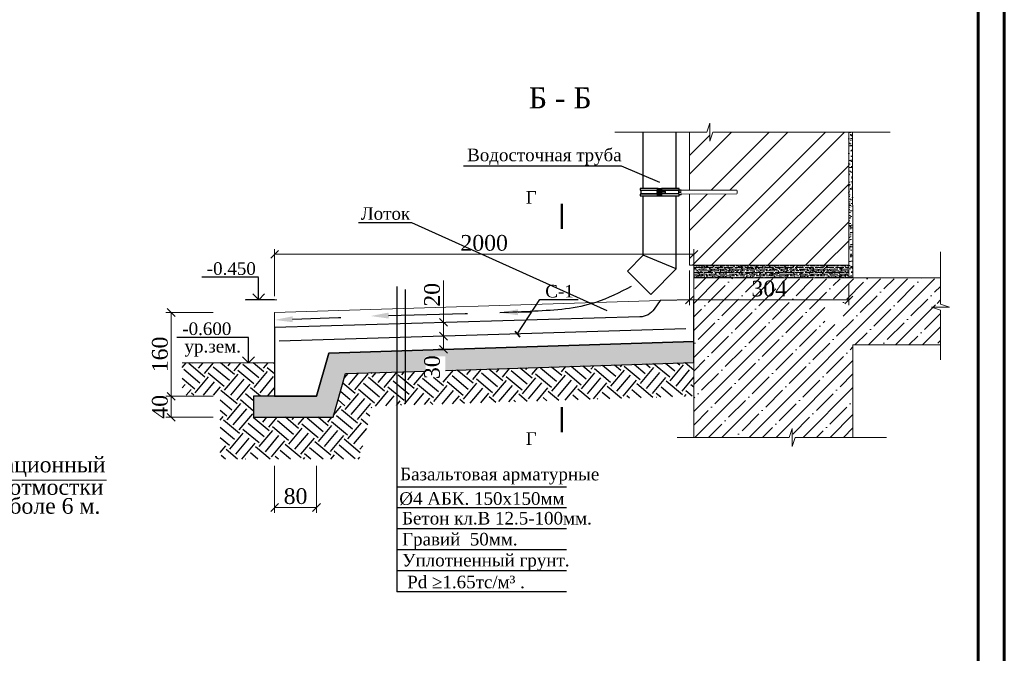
# Model space of a CAD drawing. Header units: millimetres. Extents: x 2063114 to 14983986, y -126020516 to 213791.
# Tile 345 of 656: x 2515268 to 2534065, y -1341088 to -1328991. Entities that reach past the tile are written whole.
import ezdxf
from ezdxf import colors
from ezdxf.entities.mleader import LeaderData, LeaderLine
from ezdxf.enums import TextEntityAlignment as Align
from ezdxf.math import Vec2, Vec3

# ---------------------------------------------------------------- set-up
doc = ezdxf.new("R2010")
doc.units = ezdxf.units.MM
doc.layers.get('Defpoints').update_dxf_attribs({"color": 6, "lineweight": 35})
doc.layers.add('_print', color=6, linetype='Continuous', lineweight=60, plot=False)
for name, color, linetype, lineweight in [('Format', 7, 'Continuous', 35), ('КЖ', 7, 'Continuous', 60), ('Металл', 154, 'Continuous', 20), ('Тонкие_вспом_GR', 7, 'Continuous', 13), ('Узлы', 7, 'Continuous', 30), ('Штрих_GR', 35, 'Continuous', 5), ('Штриховка', 253, 'Continuous', 9)]:
    doc.layers.add(name, color=color, linetype=linetype, lineweight=lineweight)
doc.styles.get("Standard").update_dxf_attribs({"font": 'arial.ttf'})
doc.styles.add('TIMES NEW', font='times.ttf', dxfattribs={"height": 200})
doc.styles.add('Times New Roman', font='times.ttf')
doc.linetypes.add('ограждение1', pattern='A,6.35,-2.54,[133,ltypeshp.shx,S=2.54,R=0,X=-2.54,Y=0],-2.54,25.4', length=36.83)
doc.dimstyles.new('Миржалол 10', dxfattribs={"dimtxt": 300, "dimasz": 150, "dimexe": 100, "dimexo": 100, "dimgap": 63, "dimtad": 1, "dimdec": 0, "dimlfac": 0.1, "dimtxsty": 'Times New Roman', "dimblk": 'OBLIQUE', "dimcen": 100, "dimclrd": 256, "dimclre": 256, "dimclrt": 256, "dimadec": 0, "dimazin": 0, "dimtfac": 1, "dimtdec": 0, "dimtmove": 1, "dimatfit": 3, "dimfxl": 800, "dimfxlon": 1, "dimlwd": 13, "dimlwe": 13, "dimarcsym": 0})
doc.dimstyles.new('Миржалол10', dxfattribs={"dimtxt": 300, "dimasz": 150, "dimexe": 100, "dimexo": 100, "dimgap": 63, "dimtad": 1, "dimdec": 0, "dimlfac": 0.1, "dimtxsty": 'Times New Roman', "dimblk": 'OBLIQUE', "dimcen": 100, "dimclrd": 256, "dimclre": 256, "dimclrt": 256, "dimadec": 0, "dimazin": 0, "dimtfac": 1, "dimtdec": 0, "dimtmove": 1, "dimatfit": 3, "dimfxl": 800, "dimfxlon": 1, "dimlwd": 13, "dimlwe": 13, "dimarcsym": 0})

# ---------------------------------------------------------------- blocks, each defined once
blk = doc.blocks.new('_Oblique')
at = {"color": 0, "linetype": 'ByBlock', "lineweight": -2}
blk.add_line((-0.5, -0.5), (0.5, 0.5), dxfattribs=at)
blk = doc.blocks.new('*D3206')
at = {"linetype": 'Continuous', "lineweight": 13, "ltscale": 300, "transparency": 16777216}
for p, q in [((2520134, -1334270), (2520134, -1333370)), ((2520134, -1333470), (2528136, -1333470)), ((2528136, -1334242), (2528136, -1333370))]:
    blk.add_line(p, q, dxfattribs=at)
at = {"layer": 'Defpoints', "color": 0, "lineweight": 30, "ltscale": 300, "transparency": 16777216}
for p in [(2528136, -1333470), (2528136, -1334342), (2520134, -1334582)]:
    blk.add_point(p, dxfattribs=at)
at = {"lineweight": 13, "ltscale": 300, "transparency": 16777216, "xscale": 150, "yscale": 150, "zscale": 150, "rotation": 180}
blk.add_blockref('_Oblique', (2520134, -1333470), dxfattribs=at)
at = {"lineweight": 13, "ltscale": 300, "transparency": 16777216, "xscale": 150, "yscale": 150, "zscale": 150}
blk.add_blockref('_Oblique', (2528136, -1333470), dxfattribs=at)
at = {"ltscale": 300, "transparency": 16777216, "insert": (2524135, -1333254), "char_height": 300, "attachment_point": 5, "style": 'Times New Roman'}
blk.add_mtext('2000', dxfattribs=at)
blk = doc.blocks.new('*D3207')
at = {"linetype": 'Continuous', "lineweight": 13, "ltscale": 300, "transparency": 16777216}
for p, q in [((2518960, -1334582), (2518060, -1334582)), ((2518160, -1334582), (2518160, -1336182)), ((2518960, -1336182), (2518060, -1336182))]:
    blk.add_line(p, q, dxfattribs=at)
at = {"layer": 'Defpoints', "color": 0, "lineweight": 30, "ltscale": 300, "transparency": 16777216}
for p in [(2520134, -1334582), (2518160, -1336182), (2519721, -1336182)]:
    blk.add_point(p, dxfattribs=at)
at = {"lineweight": 13, "ltscale": 300, "transparency": 16777216, "xscale": 150, "yscale": 150, "zscale": 150}
for p, rotation in [((2518160, -1334582), 90), ((2518160, -1336182), 270)]:
    blk.add_blockref('_Oblique', p, dxfattribs=dict(at, rotation=rotation))
at = {"ltscale": 300, "transparency": 16777216, "insert": (2517945, -1335382), "char_height": 300, "attachment_point": 5, "rotation": 90, "style": 'Times New Roman'}
blk.add_mtext('160', dxfattribs=at)
blk = doc.blocks.new('*D3212')
at = {"linetype": 'Continuous', "lineweight": 13, "ltscale": 300, "transparency": 16777216}
for p, q in [((2518960, -1336182), (2518060, -1336182)), ((2518160, -1336182), (2518160, -1336582)), ((2518960, -1336582), (2518060, -1336582))]:
    blk.add_line(p, q, dxfattribs=at)
at = {"layer": 'Defpoints', "color": 0, "lineweight": 30, "ltscale": 300, "transparency": 16777216}
for p in [(2519721, -1336182), (2518160, -1336582), (2519734, -1336582)]:
    blk.add_point(p, dxfattribs=at)
at = {"lineweight": 13, "ltscale": 300, "transparency": 16777216, "xscale": 150, "yscale": 150, "zscale": 150}
for p, rotation in [((2518160, -1336182), 90), ((2518160, -1336582), 270)]:
    blk.add_blockref('_Oblique', p, dxfattribs=dict(at, rotation=rotation))
at = {"ltscale": 300, "transparency": 16777216, "insert": (2517945, -1336382), "char_height": 300, "attachment_point": 5, "rotation": 90, "style": 'Times New Roman'}
blk.add_mtext('40', dxfattribs=at)
blk = doc.blocks.new('*D3201')
at = {"linetype": 'Continuous', "lineweight": 13, "ltscale": 300, "transparency": 16777216}
for p, q in [((2520134, -1337506), (2520134, -1338406)), ((2520934, -1337506), (2520934, -1338406)), ((2520134, -1338306), (2520934, -1338306))]:
    blk.add_line(p, q, dxfattribs=at)
at = {"layer": 'Defpoints', "color": 0, "lineweight": 30, "ltscale": 300, "transparency": 16777216}
for p in [(2520134, -1336182), (2520934, -1336182), (2520934, -1338306)]:
    blk.add_point(p, dxfattribs=at)
at = {"lineweight": 13, "ltscale": 300, "transparency": 16777216, "xscale": 150, "yscale": 150, "zscale": 150, "rotation": 180}
blk.add_blockref('_Oblique', (2520134, -1338306), dxfattribs=at)
at = {"lineweight": 13, "ltscale": 300, "transparency": 16777216, "xscale": 150, "yscale": 150, "zscale": 150}
blk.add_blockref('_Oblique', (2520934, -1338306), dxfattribs=at)
at = {"ltscale": 300, "transparency": 16777216, "insert": (2520534, -1338090), "char_height": 300, "attachment_point": 5, "style": 'Times New Roman'}
blk.add_mtext('80', dxfattribs=at)
blk = doc.blocks.new('*D3213')
at = {"linetype": 'Continuous', "lineweight": 13, "ltscale": 300, "transparency": 16777216}
for p, q in [((2528056, -1333781), (2528056, -1334442)), ((2531096, -1334021), (2531096, -1334442)), ((2528056, -1334342), (2531096, -1334342))]:
    blk.add_line(p, q, dxfattribs=at)
at = {"layer": 'Defpoints', "color": 0, "lineweight": 30, "ltscale": 300, "transparency": 16777216}
for p in [(2528056, -1333681), (2531096, -1333921), (2531096, -1334342)]:
    blk.add_point(p, dxfattribs=at)
at = {"lineweight": 13, "ltscale": 300, "transparency": 16777216, "xscale": 150, "yscale": 150, "zscale": 150, "rotation": 180}
blk.add_blockref('_Oblique', (2528056, -1334342), dxfattribs=at)
at = {"lineweight": 13, "ltscale": 300, "transparency": 16777216, "xscale": 150, "yscale": 150, "zscale": 150}
blk.add_blockref('_Oblique', (2531096, -1334342), dxfattribs=at)
at = {"ltscale": 300, "transparency": 16777216, "insert": (2529576, -1334126), "char_height": 300, "attachment_point": 5, "style": 'Times New Roman'}
blk.add_mtext('304', dxfattribs=at)
blk = doc.blocks.new('*D3214')
at = {"linetype": 'Continuous', "lineweight": 13, "ltscale": 300, "transparency": 16777216}
for p, q in [((2523365, -1335032), (2523257, -1335032)), ((2523357, -1335032), (2523357, -1335284)), ((2523373, -1335284), (2523257, -1335284))]:
    blk.add_line(p, q, dxfattribs=at)
at = {"layer": 'Defpoints', "color": 0, "lineweight": 30, "ltscale": 300, "transparency": 16777216}
for p in [(2523465, -1335032), (2523357, -1335284), (2523473, -1335284)]:
    blk.add_point(p, dxfattribs=at)
at = {"lineweight": 13, "ltscale": 300, "transparency": 16777216, "xscale": 150, "yscale": 150, "zscale": 150}
for p, rotation in [((2523357, -1335032), 90), ((2523357, -1335284), 270)]:
    blk.add_blockref('_Oblique', p, dxfattribs=dict(at, rotation=rotation))
at = {"ltscale": 300, "transparency": 16777216, "insert": (2523141, -1335626), "char_height": 300, "attachment_point": 5, "rotation": 90, "style": 'Times New Roman'}
blk.add_mtext('30', dxfattribs=at)
blk = doc.blocks.new('*D3215')
at = {"linetype": 'Continuous', "lineweight": 13, "ltscale": 300, "transparency": 16777216}
for p, q in [((2523357, -1333972), (2523357, -1334770)), ((2523357, -1334770), (2523257, -1334770)), ((2523357, -1335032), (2523357, -1334770)), ((2523365, -1335032), (2523257, -1335032))]:
    blk.add_line(p, q, dxfattribs=at)
at = {"layer": 'Defpoints', "color": 0, "lineweight": 30, "ltscale": 300, "transparency": 16777216}
for p in [(2523357, -1334770), (2523457, -1334770), (2523465, -1335032)]:
    blk.add_point(p, dxfattribs=at)
at = {"lineweight": 13, "ltscale": 300, "transparency": 16777216, "xscale": 150, "yscale": 150, "zscale": 150}
for p, rotation in [((2523357, -1334770), 90), ((2523357, -1335032), 270)]:
    blk.add_blockref('_Oblique', p, dxfattribs=dict(at, rotation=rotation))
at = {"ltscale": 300, "transparency": 16777216, "insert": (2523141, -1334244), "char_height": 300, "attachment_point": 5, "rotation": 90, "style": 'Times New Roman'}
blk.add_mtext('20', dxfattribs=at)
blk = doc.blocks.new('*U189')
at = {"layer": 'Металл', "color": 0, "lineweight": 25}
for p, q in [((-136.1, 12), (-136.1, 6.8)), ((-76.9, 12.5), (-135.6, 12.5)), ((-134.4, 5), (-134.4, -5)), ((-79.1, 5), (-134.4, 5)), ((-80.6, 1), (-80.6, 1)), ((-80.1, 2.6), (-80.1, 3.3)), ((-79.1, 8), (-79.1, 10)), ((-79.1, 10), (-76.9, 10)), ((-79.1, 6), (-79.1, 10)), ((-79.1, 5), (-79.1, 8)), ((-76.9, 5), (-79.1, 5)), ((-79.1, 5), (-79.1, 5)), ((-76.9, 12.5), (-76.9, -12.7)), ((-76.9, 12), (-65.9, 12)), ((-76.9, 10), (-74.4, 10)), ((-74.4, 10), (-74.4, -10)), ((-68.4, 2.5), (-74.4, 2.5)), ((-68.4, 10), (-65.9, 10)), ((-68.4, -10), (-68.4, 10)), ((-7.2, 12.5), (-65.9, 12.5)), ((-65.9, 12.5), (-65.9, -12.7)), ((-65.9, 10), (-65.9, -10)), ((-8.4, 5), (-65.9, 5)), ((-64.4, 3.5), (-64.9, 3.5)), ((-64.4, 0), (-64.4, 3.5)), ((-53.1, 2.5), (-64.4, 2.5)), ((-64.4, -3.5), (-64.4, 0)), ((-51.9, 1.8), (-53.1, 2.5)), ((-53.1, 2.5), (-53.1, -1.2)), ((-51.9, -0.8), (-51.9, 1.8)), ((-8.3, 5.1), (-8.4, 4)), ((-8.4, 4), (-8.4, 5)), ((-8.4, -4), (-8.4, 4)), ((-7.7, 0), (-0.7, 0)), ((-6.7, 6.8), (-6.7, 12)), ((-6.7, 8), (-0.7, 8)), ((184.5, 5), (0, 5)), ((0, 4), (0, -4)), ((184.5, 5), (184.5, -5)), ((-136.1, -7), (-136.1, -12.2)), ((-135.6, -12.7), (-76.9, -12.7)), ((-134.4, -5), (-79.1, -5)), ((-80.6, -0.3), (-80.5, 0)), ((-80.3, -0.3), (-80.6, -0.3)), ((-80.6, -1), (-79.9, -1)), ((-79.2, -6.2), (-79.1, -6.2)), ((-78.7, -1.6), (-79.1, -1.6)), ((-79.1, -2.9), (-78.7, -2.9)), ((-79.1, -5), (-76.9, -5)), ((-79.1, -10), (-79.1, -5)), ((-79.1, -5), (-79.1, -5)), ((-76.9, -10), (-79.1, -10)), ((-78.7, -2.9), (-78.7, -1.6)), ((-76.9, -10), (-74.4, -10)), ((-74.4, -10), (-76.9, -10)), ((-76.9, -10), (-76.9, -10)), ((-76.9, -12), (-65.9, -12)), ((-74.4, -2.5), (-68.4, -2.5)), ((-74.4, -10), (-74.4, -10)), ((-65.9, -10), (-68.4, -10)), ((-65.9, -5), (-8.4, -5)), ((-65.9, -12.7), (-7.2, -12.7)), ((-64.9, -3.5), (-64.4, -3.5)), ((-64.4, -2.5), (-53.1, -2.5)), ((-53.1, -1.2), (-53.1, -2.5)), ((-53.1, -2.5), (-51.9, -1.8)), ((-51.9, -1.8), (-51.9, -0.8)), ((-8.3, -5.1), (-8.4, -4)), ((-8.4, -5), (-8.4, -4)), ((-6.7, -12.2), (-6.7, -7)), ((-6.7, -8), (-0.7, -8)), ((0, -5), (184.5, -5))]:
    blk.add_line(p, q, dxfattribs=at)
for points in [[(-135.3, 6), (-79.1, 6)], [(-7.5, 6), (-65.9, 6)], [(-135.3, -6.2), (-79.1, -6.2)], [(-7.5, -6.2), (-65.9, -6.2)]]:
    blk.add_lwpolyline(points, dxfattribs=at)
blk.add_lwpolyline([(0, -5), (184.5, -5), (184.5, 5), (0, 5)], close=True, dxfattribs=at)
for centre, radius, start, end in [((-135.6, 12), 0.5, 90, 180), ((-135.3, 6.8), 0.8, 180, 270), ((-133.2, 6.5), 1.95, 195.2301, 230.1317), ((-72.6, 0.3), 8.04, 158.2302, 175.1045), ((-72.6, -0.4), 8.04, 158.2302, 175.1045), ((-79.1, 4.5), 0.5, 88.7106, 151.7217), ((-64.9, 4.5), 1, 180, 270), ((-9.6, 6.5), 1.95, 309.8683, 344.7699), ((-7.5, 6.8), 0.8, 270, 0), ((-7.2, 12), 0.5, 0, 90), ((-135.3, -7), 0.8, 90, 180), ((-135.6, -12.2), 0.5, 180, 270), ((-133.2, -6.5), 1.95, 129.8683, 171.0539), ((-72.7, 0.3), 7.94, 184.8478, 189.8252), ((-72.7, -0.3), 7.94, 184.8475, 189.4844), ((-79.1, -4.5), 0.5, 208.2783, 268.6287), ((-64.9, -4.5), 1, 90, 180), ((-9.6, -6.5), 1.95, 8.9461, 50.1317), ((-7.5, -7), 0.8, 0, 90), ((-7.2, -12.2), 0.5, 270, 0)]:
    blk.add_arc(centre, radius, start, end, dxfattribs=at)
for points, knots in [([(-80.6, 0.3), (-80.5, -0.2), (-80.2, -0.8), (-79.6, -1.4), (-79.5, -1.5)], [0, 0, 0, 0, 0.816371, 1, 1, 1, 1]), ([(-79.5, 4.7), (-79.6, 4.6), (-79.9, 4), (-80.3, 3), (-80.5, 2), (-80.5, 1.6)], [0, 0, 0, 0, 0.113919, 0.63465, 1, 1, 1, 1]), ([(-8.4, 4), (-8.4, 3.9), (-8.4, 3.2), (-8.2, 1.8), (-7.9, 0.6), (-7.7, 0)], [0, 0, 0, 0, 0.070086, 0.530782, 1, 1, 1, 1]), ([(-8.4, -4), (-8.4, -3.9), (-8.4, -3.2), (-8.2, -1.8), (-7.9, -0.6), (-7.7, 0)], [0, 0, 0, 0, 0.070086, 0.530782, 1, 1, 1, 1]), ([(0, 4), (0, 4.1), (0, 4.8), (-0.2, 6.2), (-0.5, 7.4), (-0.7, 8)], [0, 0, 0, 0, 0.070086, 0.530782, 1, 1, 1, 1]), ([(-0.7, 0), (-0.5, 0.6), (-0.1, 2), (0, 3.3), (0, 4)], [0, 0, 0, 0, 0.495458, 1, 1, 1, 1]), ([(-0.7, 0), (-0.5, -0.6), (-0.1, -2), (0, -3.3), (0, -4)], [0, 0, 0, 0, 0.495458, 1, 1, 1, 1]), ([(-79.5, -2.8), (-80, -2.3), (-80.5, -1.7), (-80.6, -1.1), (-80.6, -1)], [0, 0, 0, 0, 0.816371, 1, 1, 1, 1]), ([(-80.5, -1.6), (-80.5, -1.9), (-80.4, -2.8), (-80, -3.8), (-79.6, -4.5), (-79.5, -4.7)], [0, 0, 0, 0, 0.2418465, 0.8175957, 1, 1, 1, 1]), ([(-79.1, -1.6), (-79.1, -1.6), (-79.2, -1.6), (-79.4, -1.5), (-79.5, -1.5), (-79.5, -1.5), (-79.5, -1.5)], [0, 0, 0, 0, 0.309182, 0.618314, 0.92891, 1, 1, 1, 1]), ([(-79.5, -2.8), (-79.5, -2.8), (-79.4, -2.9), (-79.3, -2.9), (-79.1, -2.9), (-79.1, -2.9), (-79.1, -2.9)], [0, 0, 0, 0, 0.314322, 0.628757, 0.940533, 1, 1, 1, 1]), ([(0, -4), (0, -4.1), (0, -4.8), (-0.2, -6.2), (-0.5, -7.4), (-0.7, -8)], [0, 0, 0, 0, 0.070086, 0.530782, 1, 1, 1, 1])]:
    blk.add_open_spline(points, degree=3, knots=knots, dxfattribs=at)
at = {"color": 0, "lineweight": 25}
blk.add_wipeout([(0, -5), (184.5, -5), (184.5, 5), (0, 5)], dxfattribs=at).dxf.layer = 'Металл'
blk = doc.blocks.new('*U1590')
at = {"color": 0, "ltscale": 25}
blk.add_lwpolyline([(-59400, 42000), (0, 42000), (0, 0), (-59400, 0)], close=True, dxfattribs=at)
at = {"color": 0, "lineweight": 60, "ltscale": 25}
blk.add_lwpolyline([(-57400, 41500), (-500, 41500), (-500, 500), (-57400, 500)], close=True, dxfattribs=at)

msp = doc.modelspace()

# ---------------------------------------------------------------- hatches: boundary and pattern name
at = {"lineweight": 5, "ltscale": 100}
h = msp.add_hatch(dxfattribs=at)
h.set_pattern_fill('GRAVEL', color=256, scale=12)
h.set_pattern_definition([(228.0127875, (-23496225.462, -8990241.837), (-2438.400000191, -2743.19999983), [41.0065728, -4059.6580367]), (184.969741, (-23496252.894, -8990272.317), (3657.599998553, 304.800017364), [70.3685664, -6966.4858672]), (132.5104471, (-23496322.998, -8990278.413), (3048.000001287, -3352.79999883), [49.6177824, -4912.1667353]), (267.273689, (-23496441.87, -8990354.613), (304.800000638, 6095.999999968), [64.0805424, -6343.972491]), (292.83365418, (-23496444.918, -8990418.62), (-1524.000000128, 3657.599999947), [62.836044, -6220.7769294]), (357.273689, (-23496420.534, -8990476.533), (-6095.999999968, 304.800000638), [64.0805424, -6343.972491]), (37.69424047, (-23496356.526, -8990479.581), (-3962.3999998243, -3048.000000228), [84.7432392, -8389.5738377]), (72.25532837, (-23496289.47, -8990427.765), (2133.6000005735, 6705.5999998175), [80.0063424, -7920.6307922]), (121.42956562, (-23496265.086, -8990351.565), (-2438.400000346, 3962.399999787), [64.29756, -6365.465484]), (175.2363583, (-23496298.614, -8990296.7), (3352.799999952, -304.800000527), [73.4055936, -3596.872434]), (222.3974378, (-23496371.766, -8990290.605), (-3657.599999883, -3352.8000001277), [94.9293504, -9398.0127015]), (138.81407483, (-23496140.118, -8990357.66), (-2133.599999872, 1828.80000015), [32.4005448, -3207.667899]), (171.4692344, (-23496164.502, -8990336.325), (3962.400000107, -609.5999993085), [61.6418376, -6102.5566796]), (225, (-23496225.46, -8990327.18), (-4e-14, -304.8), [43.1051208, -387.947173]), (203.19859051, (-23496246.8, -8990290.605), (1524.00000004, 609.599999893), [23.2129584, -2298.0746843]), (291.8014095, (-23496268.134, -8990299.75), (-304.80000006, 914.39999998), [32.8278744, -1608.5703588]), (30.96375653, (-23496255.94, -8990330.23), (914.40000002, 609.59999997), [53.3183592, -1723.9557783]), (161.5650512, (-23496210.22, -8990302.8), (609.6, -304.79999997), [38.5544568, -925.307774]), (16.389540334, (-23496444.918, -8990299.749), (3048, 914.4), [54.01056, -5347.0592007]), (70.34617594, (-23496393.102, -8990284.509), (-1219.200000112, -3352.79999996), [45.3118728, -4485.8658814]), (293.19859051, (-23496210.222, -8990241.837), (-609.599999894, 1524.00000004), [46.425612, -2274.8620307]), (343.61045967, (-23496191.934, -8990284.509), (-3048.000000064, 914.399999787), [54.01056, -5347.0592007]), (339.44395478, (-23496444.92, -8990488.725), (-1524, 609.6), [52.084224, -2552.1281176]), (294.7751406, (-23496396.15, -8990507.013), (-1524.000001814, 3352.799999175), [43.6406544, -4320.4312057]), (66.80140949, (-23496207.174, -8990546.637), (609.599999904, 1524.00000004), [46.425612, -2274.8620307]), (17.35402464, (-23496188.886, -8990503.965), (-3962.399999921, -1219.200000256), [51.0939288, -5058.2851176]), (69.44395478, (-23496356.526, -8990546.637), (-609.60000001, -1523.999999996), [26.042112, -2578.1702296]), (101.30993247, (-23496225.46, -8990546.637), (-304.8, 1219.2), [15.541752, -1538.6393957]), (165.96375653, (-23496228.51, -8990531.4), (914.4, -304.8), [62.836044, -1193.8865507]), (186.00900596, (-23496289.47, -8990516.157), (3047.999999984, 304.8000001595), [58.23204, -5764.9637836]), (303.69006753, (-23496255.94, -8990357.66), (-304.80000004, 609.59999998), [43.9588656, -1055.013163]), (353.15722659, (-23496231.558, -8990394.237), (5181.600000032, -609.5999997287), [76.7468112, -7597.9210878]), (60.9453959, (-23496155.358, -8990403.38), (-1219.200000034, -2133.59999998), [31.3809888, -3106.7270782]), (90, (-23496140.12, -8990375.95), (-304.8, 304.8), [18.288, -286.512]), (120.25643716, (-23496295.566, -8990507.013), (1219.19999985, -2133.600000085), [42.3440352, -4192.0728928]), (48.0127875, (-23496316.902, -8990470.437), (2438.400000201, 2743.199999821), [82.0131456, -4018.651464]), (0, (-23496262.04, -8990409.48), (304.8, 304.8), [79.248, -225.552]), (325.3048465, (-23496182.79, -8990409.477), (3048.000001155, -2133.59999835), [48.1931472, -4771.118007]), (254.0546041, (-23496143.166, -8990436.91), (-304.79999998, -1219.200000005), [44.3794896, -2174.5980047]), (207.64597536, (-23496155.358, -8990479.58), (-5791.200000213, -3047.9999995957), [72.257412, -7153.4957308]), (175.42607874, (-23496219.366, -8990513.109), (-3962.4, 304.8), [76.4435352, -7567.9015747])])
h.paths.add_polyline_path([(2523019.35333, -1335698.56666), (2523019.35333, -1335421.57783), (2523393.49183, -1335421.57783), (2523393.49183, -1335686.82191), (2528135.95078, -1335537.94934), (2528135.95078, -1335137.75232), (2521169.96032, -1335356.42423), (2520933.95702, -1336182.12434), (2519733.95702, -1336182.12434), (2519733.95702, -1336582.12434), (2521249.49149, -1336582.12434), (2521487.83665, -1335746.64316)])
at = {"ltscale": 100}
h = msp.add_hatch(dxfattribs=at)
h.set_pattern_fill('EARTH', color=251, scale=1600, angle=50)
h.set_pattern_definition([(50, (754223.7, -599173.47), (-49.30273, 563.53282), [400, -400]), (50, (754108.8, -599077.05), (-49.30273, 563.53282), [400, -400]), (50, (753993.9, -598980.63), (-49.30273, 563.53282), [400, -400]), (140, (753987.73, -598910.2), (-563.53282, -49.30273), [400, -400]), (140, (754084.14, -598795.3), (-563.53282, -49.30273), [400, -400]), (140, (754180.56, -598680.38), (-563.53282, -49.30273), [400, -400])])
h.paths.add_polyline_path([(2523019.35333, -1335819.51439), (2523019.35333, -1335698.57181), (2521487.83665, -1335746.64316), (2521249.49149, -1336582.12434), (2519733.95702, -1336582.12434), (2519733.95702, -1336182.12434), (2520133.95702, -1336182.12434), (2520133.95702, -1335542.12434), (2518368.77493, -1335542.12434), (2518368.77493, -1336159.53086), (2519093.95702, -1336159.53086), (2519093.95702, -1337382.12434), (2521754.34664, -1337382.12434), (2521996.30961, -1336371.53288), (2528135.95078, -1336178.2653), (2528135.95078, -1335537.97169), (2523393.49183, -1335686.82832), (2523393.49183, -1335819.51439)])
at = {"layer": 'Узлы', "lineweight": 20}
h = msp.add_hatch(dxfattribs=at)
h.set_pattern_fill('ANSI32', color=0, scale=80)
h.set_pattern_definition([(45, (-3033352.8, -4798076.3), (-538.81537, 538.81537), []), (45, (-3032993.6, -4798076.3), (-538.81537, 538.81537), [])])
h.paths.add_polyline_path([(2528386.61433, -1331139.64104), (2528055.95078, -1331139.64104), (2528055.95078, -1333680.52527), (2531095.95078, -1333680.52527), (2531095.95078, -1331139.64104), (2528501.53212, -1331139.64104), (2528444.07323, -1331312.01773), (2528444.07323, -1330967.26436)])
h = msp.add_hatch(dxfattribs=at)
h.set_pattern_fill('AR-CONC', color=256, scale=0.8)
h.set_pattern_definition([(50, (-3033352.8, -4798076.29), (145.7477352, -12.7512684), [15.24, -167.64]), (355, (-3033352.8, -4798076.29), (-28.194737, 152.8454762), [12.192, -134.1124673]), (100.4514447, (-3033340.65, -4798077.35), (117.5529977, 140.0942015), [12.952007, -142.4721957]), (46.1842, (-3033352.8, -4798035.65), (216.8632327, -33.6338623), [22.86, -251.46]), (96.6355576, (-3033334.73, -4798038.45), (189.923307, 197.9409), [19.4280185, -213.7084865]), (351.184151, (-3033352.8, -4798035.65), (189.923307, 197.9409), [18.287974, -201.1677855]), (21, (-3033332.48, -4798045.81), (121.291513, -81.8121585), [15.24, -167.64]), (326, (-3033332.48, -4798045.81), (49.4416227, 147.350373), [12.192, -134.112]), (71.451445, (-3033322.37, -4798052.63), (170.7331354, 65.538215), [12.952007, -142.47195]), (37.5, (-3033352.797, -4798076.29), (2.4708826, 67.6440311), [0, -132.4864, 0, -136.144, 0, -134.62]), (7.5, (-3033352.8, -4798076.29), (53.45573, 80.14445985), [0, -77.6224, 0, -129.4384, 0, -51.308]), (327.5, (-3033398.11, -4798076.29), (108.47247613, -4.5829952), [0, -50.8, 0, -158.496, 0, -210.312]), (317.5, (-3033418.43, -4798076.29), (118.5033451, 20.3411928), [0, -66.04, 0, -105.2576, 0, -149.352])])
h.paths.add_polyline_path([(2528135.95078, -1333680.52527), (2531095.95078, -1333680.52527), (2531095.95078, -1333920.52527), (2528135.95078, -1333920.52527)])
h = msp.add_hatch(dxfattribs=at)
h.set_pattern_fill('GOST_WOOD', color=256, scale=16, angle=90)
h.set_pattern_definition([(180, (-3033352.8, -4798076.29), (1e-14, 96), [160, -32]), (180, (-3033320.8, -4798044.29), (1e-14, 96), [96, -24, 48, -24]), (180, (-3033272.8, -4798012.29), (1e-14, 96), [160, -32])])
h.paths.add_polyline_path([(2528135.95078, -1333680.52527), (2531095.95078, -1333680.52527), (2531095.95078, -1333920.52527), (2528135.95078, -1333920.52527)])
at = {"layer": 'Штрих_GR', "ltscale": 2}
h = msp.add_hatch(dxfattribs=at)
h.set_pattern_fill('AR-SAND', color=0, scale=2.1, style=0)
h.set_pattern_definition([(37.5, (1902925.415, -1262325.7), (-3.360066, 102.77678), [0, -81.0768, 0, -90.678, 0, -86.6775]), (7.5, (1902925.42, -1262325.7), (94.39989, 150.53327), [0, -43.7388, 0, -73.0758, 0, -28.0035]), (327.5, (1902859.81, -1262325.7), (166.108398, 0.301809), [0, -26.67, 0, -96.012, 0, -125.349]), (317.5, (1902859.8, -1262325.7), (160.346855, 46.815158), [0, -13.335, 0, -62.9412, 0, -72.009])])
h.paths.add_polyline_path([(2531165.95078, -1331139.64104), (2531095.95078, -1331139.64104), (2531095.95078, -1333920.52527), (2531165.95078, -1333920.52527)])
at = {"layer": 'Штриховка', "lineweight": 9}
h = msp.add_hatch(dxfattribs=at)
h.set_pattern_fill('ANSI35', color=0, scale=57.459067, style=0)
h.set_pattern_definition([(45, (2530089.3, -1334519.3), (-258, 258), []), (45, (2530347.3, -1334519.3), (-258, 258), [456.08, -91.216, 0, -91.216])])
h.paths.add_polyline_path([(2530428.98515, -1333937.76294), (2530141.69068, -1333937.76294), (2528998.36092, -1333935.21962), (2530141.69068, -1333935.21962), (2530141.69068, -1333925.66531), (2528135.95078, -1333920.52527), (2528135.95078, -1335201.85862), (2530428.98515, -1335201.85862)])
h.paths.add_polyline_path([(2532846.40835, -1334465.13803), (2532674.03166, -1334407.67913), (2532846.40835, -1334407.67913), (2532846.40835, -1333937.76294), (2531175.95078, -1333937.76294), (2531175.95078, -1335201.85862), (2532846.40835, -1335201.85862)])
h.paths.add_polyline_path([(2531175.95078, -1333937.76294), (2530428.98515, -1333937.76294), (2530428.98515, -1335201.85862), (2531175.95078, -1335201.85862)])
h.paths.add_polyline_path([(2528135.95078, -1336965.60945), (2531175.95078, -1336965.60945), (2531175.95078, -1335201.85862), (2528135.95078, -1335201.85862)])
h.paths.add_polyline_path([(2530990.8761, -1334811.60327), (2530990.8761, -1334323.54937), (2530635.59638, -1334323.54937), (2530635.59638, -1334811.60327)], flags=16)

# ---------------------------------------------------------------- linework, layer by layer
at = {"color": 7}
msp.add_line((2520133.95702, -1334340.12434), (2519587.71203, -1334340.12434), dxfattribs=at)
at = {"linetype": 'Continuous', "lineweight": 40, "ltscale": 100}
msp.add_line((2524717.20722, -1334939.46258), (2524813.93819, -1335046.06485), dxfattribs=at)
at = {"lineweight": 15}
for points in [[(2531884.72642, -1331139.64104), (2528501.53212, -1331139.64104), (2528444.07323, -1331312.01773), (2528444.07323, -1330967.26436), (2528386.61433, -1331139.64104), (2526628.0455, -1331139.64104)], [(2532846.40835, -1333422.62321), (2532846.40835, -1334421.86285), (2533018.78503, -1334479.32174), (2532674.03166, -1334479.32174), (2532846.40835, -1334536.78063), (2532846.40835, -1335487.12547)], [(2531816.43382, -1336965.60945), (2530072.47729, -1336965.60945), (2530015.0184, -1337137.98613), (2530015.0184, -1336793.23277), (2529957.5595, -1336965.60945), (2527818.76977, -1336965.60945)]]:
    msp.add_lwpolyline(points, dxfattribs=at)
at = {"lineweight": 20}
for points in [[(2531095.95078, -1331139.64104), (2531095.95078, -1333680.52527), (2528055.95078, -1333680.52527), (2528055.95078, -1331139.64104)], [(2532846.40835, -1333920.52527), (2528136.68862, -1333920.52527), (2528136.68862, -1336965.60945), (2528136.68862, -1336965.60945)], [(2531175.95078, -1336965.60945), (2531175.95078, -1335201.85862), (2532846.40835, -1335201.85862)], [(2520133.95702, -1335542.12434), (2518368.77493, -1335542.12434)]]:
    msp.add_lwpolyline(points, dxfattribs=at)
at = {"color": 5, "lineweight": 20}
msp.add_lwpolyline([(2531095.95078, -1331139.64104), (2531095.95078, -1333680.52527)], dxfattribs=at)
at = {"color": 7}
for points in [[(2527485.85595, -1332097.95679), (2526754.04073, -1331784.63097), (2523738.86528, -1331784.63097)], [(2526484.49524, -1334552.47857), (2522754.5187, -1332867.59326), (2521734.09283, -1332867.59326)]]:
    msp.add_lwpolyline(points, dxfattribs=at)
at = {"linetype": 'ByBlock'}
for points in [[(2525618.01369, -1332984.47183, 48, 48, 0), (2525618.01369, -1332504.47183, 48, 48, 0), (2525618.01369, -1332664.47183, 0, 64, 0), (2525298.01369, -1332664.47183, 0, 0, 0), (2524818.01369, -1332664.47183, 0, 0, 0)], [(2525618.01369, -1336388.3976, 48, 48, 0), (2525618.01369, -1336868.3976, 48, 48, 0), (2525618.01369, -1336708.3976, 0, 64, 0), (2525298.01369, -1336708.3976, 0, 0, 0), (2524818.01369, -1336708.3976, 0, 0, 0)]]:
    msp.add_lwpolyline(points, format="xyseb", dxfattribs=at)
at = {"lineweight": 20}
msp.add_lwpolyline([(2528135.95078, -1333680.52527), (2531095.95078, -1333680.52527), (2531095.95078, -1333920.52527), (2528135.95078, -1333920.52527)], close=True, dxfattribs=at)
at = {"lineweight": 20, "ltscale": 10}
for points in [[(2520176.82236, -1334340.12434), (2519574.82214, -1334340.12434)], [(2527493.51291, -1334352.67243), (2520133.95702, -1334582.12434), (2520133.95702, -1334865.85973)]]:
    msp.add_lwpolyline(points, dxfattribs=at)
at = {"lineweight": 30, "ltscale": 100}
msp.add_lwpolyline([(2520133.95702, -1334862.12434), (2520133.95702, -1335142.12434), (2520133.95702, -1336182.12434), (2520933.95702, -1336182.12434), (2521169.96032, -1335356.42423), (2528135.95078, -1335137.85428), (2528135.95078, -1334342.12434)], dxfattribs=at)
at = {"linetype": 'Continuous', "ltscale": 100}
msp.add_lwpolyline([(2524765.57271, -1334992.76372), (2525197.53009, -1334334.75176), (2525929.72561, -1334334.75176)], dxfattribs=at)
at = {"color": 0, "linetype": 'ByBlock', "lineweight": -2}
msp.add_lwpolyline([(2524781.33865, -1334576.68269), (2525043.2064, -1334569.83707)], dxfattribs=at)
at = {"color": 251, "linetype": 'ограждение1', "lineweight": 30, "ltscale": 10}
msp.add_lwpolyline([(2527983.05762, -1334896.26025), (2520220.32603, -1335129.09134)], dxfattribs=at)
at = {"ltscale": 100}
for points in [[(2523393.49183, -1335686.82855), (2528136.68862, -1335537.94934), (2528136.68862, -1335137.75232), (2521169.96032, -1335356.42423), (2520933.95702, -1336182.12434), (2519733.95702, -1336182.12434), (2519733.95702, -1336582.12434)], [(2519733.95702, -1336582.12434), (2521249.49149, -1336582.12434), (2521487.83665, -1335746.64316), (2523019.35333, -1335698.57199)]]:
    msp.add_lwpolyline(points, dxfattribs=at)
at = {"color": 0, "lineweight": 25}
msp.add_spline([(2526941.60281, -1334084.9222), (2526263.6093, -1334389.32867), (2525094.58191, -1334558.93542), (2524436.70302, -1334585.69198)], degree=3, dxfattribs=at)
msp.add_solid([(2524782.8402, -1334634.12196), (2524436.70302, -1334585.69198), (2524779.8371, -1334519.24342)], dxfattribs=at)
at = {"layer": 'Format', "color": 0, "lineweight": 25, "ltscale": 0.4}
for p, q in [((2519827.79954, -1333909.89905), (2518745.75751, -1333909.89905)), ((2519827.79954, -1334340.12434), (2519827.79954, -1333912.18619)), ((2519716.94959, -1334224.70012), (2519830.08668, -1334337.83721)), ((2519830.08668, -1334337.83721), (2519943.22376, -1334224.70012)), ((2522465.0129, -1334086.86915), (2522465.0129, -1339913.42362)), ((2519636.23793, -1335058.2499), (2518269.83922, -1335058.2499)), ((2519636.23793, -1335542.12434), (2519636.23793, -1335058.2499)), ((2519523.10085, -1335428.98726), (2519636.23793, -1335542.12434)), ((2519636.23793, -1335542.12434), (2519749.37502, -1335428.98726)), ((2525705.99953, -1337913.42362), (2522465.0129, -1337913.42362)), ((2525705.99953, -1338313.42362), (2522465.0129, -1338313.42362)), ((2525705.99953, -1338713.42362), (2522465.0129, -1338713.42362)), ((2525705.99953, -1339113.42362), (2522465.0129, -1339113.42362)), ((2525705.99953, -1339513.42362), (2522465.0129, -1339513.42362)), ((2525705.99953, -1339913.42362), (2522465.0129, -1339913.42362))]:
    msp.add_line(p, q, dxfattribs=at)
at = {"layer": 'Format', "color": 0, "lineweight": 30}
msp.add_line((2522626.75032, -1334144.61033), (2522626.75032, -1336326.16815), dxfattribs=at)
at = {"layer": 'Format', "color": 5, "lineweight": 9, "ltscale": 100, "elevation": 10353.36}
msp.add_lwpolyline([(2516925.67569, -1337782.94432), (2513368.65889, -1337782.94431), (2511479.37784, -1338208.1511)], dxfattribs=at)
at = {"layer": 'КЖ', "lineweight": 30, "ltscale": 0.5}
msp.add_lwpolyline([(2528135.95078, -1334340.12434), (2527493.51291, -1334352.67243), (2527382.44314, -1334515.35897, -0.2402298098), (2527107.61533, -1334665.58223), (2520133.95702, -1334865.85973)], format="xyb", dxfattribs=at)
at = {"layer": 'Металл', "color": 0, "lineweight": 25}
for p, q in [((2527171.03883, -1333487.38723), (2526868.31247, -1333790.11359)), ((2527803.08667, -1333749.19001), (2527171.03883, -1333487.38723)), ((2527315.23778, -1334237.0389), (2526868.31247, -1333790.11359)), ((2527803.08667, -1333749.19001), (2527315.23778, -1334237.0389))]:
    msp.add_line(p, q, dxfattribs=at)
for points in [[(2527171.03883, -1332211.27483), (2527171.03883, -1331139.64104)], [(2527803.08667, -1332211.27483), (2527803.08667, -1331139.64104)], [(2527171.03883, -1333487.38723), (2527171.03883, -1332356.10713)], [(2527803.08667, -1333749.19001), (2527803.08667, -1332356.10713)]]:
    msp.add_lwpolyline(points, dxfattribs=at)
at = {"layer": 'Тонкие_вспом_GR', "color": 0, "ltscale": 2}
for p, q in [((2531095.95078, -1331139.64104), (2531095.95078, -1333680.52527)), ((2531165.95078, -1331139.64104), (2531175.95078, -1333920.52527))]:
    msp.add_line(p, q, dxfattribs=at)

# ---------------------------------------------------------------- texts
at = {"ltscale": 300, "style": 'Times New Roman'}
for s, p in [('Водосточная труба', (2523809.2808, -1331693.46606)), ('Бетон кл.В 12.5-100мм.', (2522568.32908, -1338629.38161)), ('Гравий  50мм.', (2522568.32908, -1339029.38161)), ('Уплотненный грунт.', (2522568.32908, -1339429.38161)), ('Pd ≥1.65тс/м³ .', (2522664.95811, -1339846.63781))]:
    msp.add_text(s, height=240, dxfattribs=at).set_placement(p)
msp.add_text('Г', height=240, dxfattribs=at).set_placement((2525138.01369, -1332504.47183), align=Align.RIGHT)
for s, p in [(' -0.450', (2519262.06563, -1333862.80627)), (' -0.600', (2518794.89801, -1335011.15711))]:
    msp.add_text(s, height=240, dxfattribs=at).set_placement(p, align=Align.CENTER)
msp.add_text('ур.зем.', height=240, dxfattribs=at).set_placement((2518952.51515, -1335226.26043), align=Align.MIDDLE_CENTER)
msp.add_text('Г', height=240, dxfattribs=at).set_placement((2525138.01369, -1336868.3976), align=Align.TOP_RIGHT)
for s, p in [('Деформационный', (2513419.24739, -1337634.60634, 13099.24)), ('швы  в отмостки ', (2513648.47983, -1338062.56109, 13099.24)), ('шаг не боле 6 м.', (2513664.9327, -1338423.52783))]:
    msp.add_text(s, height=300, rotation=0.000000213, dxfattribs=at).set_placement(p)
at = {"ltscale": 300, "char_height": 240, "style": 'Times New Roman'}
for s, insert, width, attachment_point in [('{\\C256;Лоток}', (2521779.57793, -1332571.53618), 3924.1717869, 1), ('C-1', (2525301.4645, -1334054.55941), 540.5776748, 1), ('Базальтовая арматурные', (2524431.97627, -1337706.48119), 3712.7812503, 5), ('Ø4 АБК. {\\C0;150х150мм}', (2524091.5752, -1338138.23586), 3712.7812503, 5)]:
    msp.add_mtext(s, dxfattribs=dict(at, insert=insert, width=width, attachment_point=attachment_point))
at = {"layer": 'Format', "color": 0, "insert": (2524988.62922, -1330285.10406), "char_height": 400, "width": 1293.8094445, "attachment_point": 1, "style": 'TIMES NEW'}
msp.add_mtext('Б - Б', dxfattribs=at)

# ---------------------------------------------------------------- dimensions: what is measured, and where the dimension line sits
at = {"ltscale": 300}
dim = msp.add_linear_dim(base=(2528135.95078, -1333469.85107), p1=(2520133.95702, -1334582.12434), p2=(2528135.95078, -1334342.12434), text='2000', dimstyle='Миржалол 10', override={"dimtxt": 300, "dimtxsty": 'Times New Roman', "dimclrt": 256}, dxfattribs=at)
dim.commit()
dim.dimension.update_dxf_attribs({"geometry": '*D3206', "text_midpoint": (2524134.9539, -1333254.25554)})
for base, p1, p2, dimstyle, picture, middle in [((2531095.95078, -1334341.60785), (2528055.95078, -1333680.52527), (2531095.95078, -1333920.52527), 'Миржалол10', '*D3213', (2529575.95078, -1334126.01232)), ((2520933.95702, -1338306.04826), (2520133.95702, -1336182.12434), (2520933.95702, -1336182.12434), 'Миржалол 10', '*D3201', (2520533.95702, -1338090.45273))]:
    dim = msp.add_linear_dim(base=base, p1=p1, p2=p2, dimstyle=dimstyle, override={"dimtxt": 300, "dimtxsty": 'Times New Roman', "dimclrt": 256}, dxfattribs=at)
    dim.commit()
    dim.dimension.update_dxf_attribs({"geometry": picture, "text_midpoint": middle})
for base, p2, text, picture, middle in [((2523356.65516, -1334770.41078), (2523457.48764, -1334770.41078), '20', '*D3215', (2523356.65516, -1334244.1354)), ((2523356.65516, -1335284.13901), (2523472.91501, -1335284.13901), '30', '*D3214', (2523356.65516, -1335626.24251))]:
    dim = msp.add_linear_dim(base=base, p1=(2523464.99373, -1335031.77257), p2=p2, angle=90, text=text, dimstyle='Миржалол 10', override={"dimtxt": 300, "dimtxsty": 'Times New Roman', "dimclrt": 256}, dxfattribs=at)
    dim.commit()
    dim.dimension.update_dxf_attribs({"geometry": picture, "text_midpoint": middle, "dimtype": 160})
dim = msp.add_linear_dim(base=(2518160.37317, -1336182.12434), p1=(2520133.95702, -1334582.12434), p2=(2519721.45476, -1336182.12434), angle=90, dimstyle='Миржалол 10', override={"dimtxt": 300, "dimtxsty": 'Times New Roman', "dimclrt": 256}, dxfattribs=at)
dim.commit()
dim.dimension.update_dxf_attribs({"geometry": '*D3207', "text_midpoint": (2517944.77764, -1335382.12434)})
dim = msp.add_linear_dim(base=(2518160.37317, -1336582.12434), p1=(2519721.45476, -1336182.12434), p2=(2519733.95702, -1336582.12434), angle=90, dimstyle='Миржалол 10', override={"dimtxt": 300, "dimtxsty": 'Times New Roman', "dimclrt": 256}, dxfattribs=at)
dim.commit()
dim.dimension.update_dxf_attribs({"geometry": '*D3212', "text_midpoint": (2518160.37317, -1336382.12434), "dimtype": 160})

# ---------------------------------------------------------------- leaders
at = {"color": 0, "lineweight": 25}
ml = msp.add_multileader_mtext('Standard', dxfattribs=at)
ml.set_content('')
ml.set_leader_properties()
ml.build(insert=Vec2(0, 0))
ml.multileader.update_dxf_attribs({"arrow_head_size": 344.75337})
ctx = ml.context
ctx.base_point, ctx.char_height, ctx.arrow_head_size, ctx.landing_gap_size, ctx.plane_origin = Vec3(2523815.13978, -1334601.8677), 22.98356, 344.75337, 11.49178, Vec3(2521965.01039, -1334649.03182)
notes = []
notes.append((ctx, [(0, (1, 1, 0), (2523769.19549, -1334601.8677), (1, 0), 45.94429, [(0, [(2521965.01039, -1334649.03182)], 0, [])])]))
ctx.mtext.insert, ctx.mtext.flow_direction = Vec3(2523826.63156, -1334590.37592), 5
ml = msp.add_multileader_mtext('Standard', dxfattribs=at)
ml.set_content('')
ml.set_leader_properties()
ml.build(insert=Vec2(0, 0))
ml.multileader.update_dxf_attribs({"arrow_head_size": 344.75337})
ctx = ml.context
ctx.base_point, ctx.char_height, ctx.arrow_head_size, ctx.landing_gap_size, ctx.plane_origin = Vec3(2521399.21921, -1334677.41705), 22.98356, 344.75337, 11.49178, Vec3(2519134.20758, -1334766.29539)
notes.append((ctx, [(0, (1, 1, 0), (2521353.2521, -1334677.41705), (1, 0), 45.96712, [(0, [(2520133.95702, -1334723.99204)], 0, [])])]))
ctx.mtext.insert, ctx.mtext.flow_direction = Vec3(2521410.71099, -1334665.92527), 5
for ctx, leaders in notes:
    for number, flags, end, landing, length, lines in leaders:
        leader = LeaderData()
        leader.index, (leader.has_last_leader_line, leader.has_dogleg_vector, leader.attachment_direction) = number, flags
        leader.last_leader_point, leader.dogleg_vector, leader.dogleg_length = Vec3(end), Vec3(landing), length
        for number, points, colour, breaks in lines:
            line = LeaderLine()
            line.index, line.vertices, line.color, line.breaks = number, Vec3.list(points), colors.encode_raw_color(colour), breaks
            leader.lines.append(line)
        ctx.leaders.append(leader)

# ---------------------------------------------------------------- next in the draw order: block references
at = {"xscale": 5.745889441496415, "yscale": 5.745889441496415, "zscale": 5.745889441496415}
msp.add_blockref('*U189', (2527897.31926, -1332283.09845), dxfattribs=at)

# ---------------------------------------------------------------- next in the draw order: linework, layer by layer
at = {"layer": '_print', "ltscale": 100}
msp.add_lwpolyline([(2534064.72774, -1358283.39825), (2474664.72774, -1358283.39825), (2474664.72774, -1316283.39825), (2534064.72774, -1316283.39825)], close=True, dxfattribs=at)

# ---------------------------------------------------------------- next in the draw order: block references
msp.add_blockref('*U1590', (2534064.72774, -1358283.39825))

doc.saveas('drawing.dxf')
